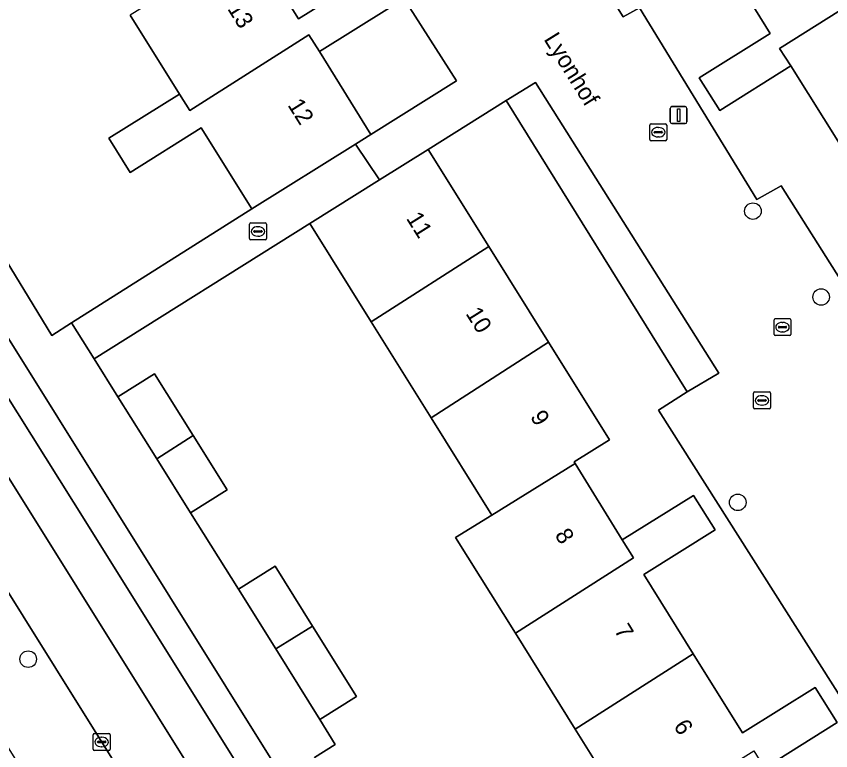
# Model space of a CAD drawing. Extents: x 158455 to 159797, y 387218 to 388672.
# Drawn here: x 158840.05 to 158888.19, y 387924.71 to 387968.1 of the extents above; entities that cross this region are included whole.
import ezdxf

# ---------------------------------------------------------------- set-up
doc = ezdxf.new("R2010")
doc.units = 0
for name, color, linetype in [('IMGEO_Berm_groen', 7, 'Continuous'), ('IMGEO_Boom', 7, 'Continuous'), ('IMGEO_Brandkraan', 7, 'Continuous'), ('IMGEO_Erf', 7, 'Continuous'), ('IMGEO_Kolk', 7, 'Continuous'), ('IMGEO_Lichtmast', 7, 'Continuous'), ('IMGEO_Openbare_ruimte_label', 7, 'Continuous'), ('IMGEO_Pand', 7, 'Continuous'), ('IMGEO_Pand_nummerreeks', 7, 'Continuous'), ('IMGEO_Parkeervlak_open', 7, 'Continuous'), ('IMGEO_Rijbaan_lokaal_gesloten', 7, 'Continuous'), ('IMGEO_Rijbaan_lokaal_open', 7, 'Continuous'), ('IMGEO_Voetpad_open', 7, 'Continuous')]:
    doc.layers.add(name, color=color, linetype=linetype)

msp = doc.modelspace()

# ---------------------------------------------------------------- linework, layer by layer
at = {"layer": 'IMGEO_Berm_groen'}
msp.add_lwpolyline([(158816.975, 387970.262), (158811.283, 387979.426), (158807.11, 387976.831), (158812.237, 387968.597), (158824.322, 387949.219), (158837.096, 387928.793), (158852.17, 387904.676), (158856.298, 387907.238), (158851.263, 387915.352), (158842.383, 387929.569)], close=True, dxfattribs=at)
at = {"layer": 'IMGEO_Boom'}
for centre in [(158883.59, 387956.588), (158887.621, 387951.512), (158882.693, 387939.38), (158840.749, 387930.117)]:
    msp.add_circle(centre, 0.489, dxfattribs=at)
at = {"layer": 'IMGEO_Brandkraan'}
for p, q in [((158883.699, 387945.904), (158884.551, 387945.904)), ((158883.624, 387944.978), (158883.624, 387945.83)), ((158883.883, 387945.398), (158883.883, 387945.41)), ((158883.926, 387945.447), (158884.324, 387945.447)), ((158884.112, 387945.684), (158884.137, 387945.684)), ((158884.367, 387945.41), (158884.367, 387945.398)), ((158884.625, 387945.83), (158884.625, 387944.978)), ((158884.551, 387944.904), (158883.699, 387944.904)), ((158884.321, 387945.361), (158883.923, 387945.361)), ((158884.135, 387945.124), (158884.11, 387945.124))]:
    msp.add_line(p, q, dxfattribs=at)
for points in [[(158883.699, 387945.904), (158884.551, 387945.904)], [(158883.624, 387944.978), (158883.624, 387945.83)], [(158884.625, 387945.83), (158884.625, 387944.978)], [(158884.551, 387944.904), (158883.699, 387944.904)]]:
    msp.add_lwpolyline(points, dxfattribs=at)
for centre, radius, start, end in [((158883.701, 387945.828), 0.0765, 91.552, 178.448), ((158883.701, 387945.828), 0.0765, 91.552, 178.448), ((158884.549, 387945.828), 0.0765, 1.552, 88.448), ((158884.549, 387945.828), 0.0765, 1.552, 88.448), ((158883.923, 387945.407), 0.0403, 85.8775, 175.7526), ((158883.92, 387945.397), 0.0366, 178.938, 274.7102), ((158884.324, 387945.404), 0.043, 264.8664, 352.4533), ((158884.328, 387945.409), 0.0386, 1.7309, 96.639), ((158883.701, 387944.98), 0.0765, 181.552, 268.448), ((158883.701, 387944.98), 0.0765, 181.552, 268.448), ((158884.549, 387944.98), 0.0765, 271.552, 358.448), ((158884.549, 387944.98), 0.0765, 271.552, 358.448)]:
    msp.add_arc(centre, radius, start, end, dxfattribs=at)
for centre, major_axis, ratio, start_param, end_param in [((158884.111, 387945.404), (-0.387, 0.002), 0.722429, 4.712389, 7.853982), ((158884.136, 387945.404), (-0.39, 0.002), 0.717154, 1.570796, 4.712389)]:
    msp.add_ellipse(centre, major_axis=major_axis, ratio=ratio, start_param=start_param, end_param=end_param, dxfattribs=at)
at = {"layer": 'IMGEO_Erf'}
for points in [[(158888.8, 387960.424), (158885.822, 387965.165), (158881.627, 387962.531), (158880.416, 387964.459), (158884.606, 387967.09), (158881.749, 387971.701), (158879.653, 387970.384), (158876.021, 387976.167), (158872.432, 387981.88), (158868.868, 387987.555), (158865.225, 387993.355), (158862.418, 387991.592), (158867.51, 387983.388), (158866.631, 387982.909), (158875.929, 387968.062), (158876.889, 387968.591), (158883.811, 387957.283), (158885.25, 387958.082), (158899.452, 387935.658)], [(158862.108, 387968.603), (158857.96, 387966.01), (158861.007, 387961.124), (158866.063, 387964.292), (158851.73, 387986.727)], [(158826.221, 387974.793), (158831.334, 387966.514), (158835.07, 387960.815), (158842.141, 387949.248), (158843.316, 387949.991), (158853.96, 387956.721), (158850.974, 387961.5), (158846.775, 387958.876), (158845.515, 387960.893), (158849.689, 387963.501), (158846.777, 387968.156)], [(158853.846, 387972.559), (158856.735, 387967.949), (158860.892, 387970.548)], [(158892.352, 387922.241), (158878.009, 387944.836), (158879.708, 387945.914), (158869.001, 387963.121), (158864.39, 387960.231), (158867.978, 387954.489), (158871.502, 387948.849), (158875.107, 387943.081), (158873.02, 387941.777), (158873.082, 387941.676), (158875.869, 387937.162), (158880.075, 387939.791), (158881.349, 387937.752), (158877.132, 387935.117), (158880.056, 387930.434), (158882.975, 387925.758), (158887.265, 387928.439), (158888.561, 387926.366), (158884.269, 387923.684), (158887.068, 387919.204), (158889.231, 387920.556)], [(158876.634, 387920.312), (158873.089, 387925.984), (158869.549, 387931.649), (158866.017, 387937.301), (158868.163, 387938.63), (158868.066, 387938.786), (158864.577, 387944.369), (158861.026, 387950.052), (158857.396, 387955.86), (158844.659, 387947.867), (158846.058, 387945.62), (158848.222, 387946.973), (158850.498, 387943.332), (158852.507, 387940.118), (158850.342, 387938.765), (158853.175, 387934.262), (158855.343, 387935.617), (158857.563, 387932.066), (158860.157, 387927.915), (158857.988, 387926.56), (158858.892, 387925.071), (158857.682, 387924.302)]]:
    msp.add_lwpolyline(points, dxfattribs=at)
at = {"layer": 'IMGEO_Kolk'}
for p, q in [((158877.567, 387961.748), (158878.419, 387961.748)), ((158877.492, 387960.822), (158877.492, 387961.674)), ((158877.751, 387961.242), (158877.751, 387961.254)), ((158877.794, 387961.291), (158878.192, 387961.291)), ((158877.98, 387961.528), (158878.005, 387961.528)), ((158878.235, 387961.254), (158878.235, 387961.242)), ((158878.493, 387961.674), (158878.493, 387960.822)), ((158878.189, 387961.205), (158877.791, 387961.205)), ((158878.003, 387960.968), (158877.978, 387960.968)), ((158878.419, 387960.748), (158877.567, 387960.748)), ((158853.829, 387954.962), (158853.829, 387955.814)), ((158853.904, 387955.888), (158854.756, 387955.888)), ((158854.317, 387955.668), (158854.342, 387955.668)), ((158854.83, 387955.814), (158854.83, 387954.962)), ((158854.088, 387955.382), (158854.088, 387955.394)), ((158854.526, 387955.345), (158854.128, 387955.345)), ((158854.131, 387955.431), (158854.529, 387955.431)), ((158854.34, 387955.108), (158854.315, 387955.108)), ((158854.572, 387955.394), (158854.572, 387955.382)), ((158854.756, 387954.888), (158853.904, 387954.888)), ((158884.911, 387950.234), (158885.763, 387950.234)), ((158884.836, 387949.308), (158884.836, 387950.16)), ((158885.095, 387949.728), (158885.095, 387949.74)), ((158885.138, 387949.777), (158885.536, 387949.777)), ((158885.324, 387950.014), (158885.349, 387950.014)), ((158885.579, 387949.74), (158885.579, 387949.728)), ((158885.837, 387950.16), (158885.837, 387949.308)), ((158885.763, 387949.234), (158884.911, 387949.234)), ((158885.533, 387949.691), (158885.135, 387949.691)), ((158885.347, 387949.454), (158885.322, 387949.454)), ((158844.596, 387924.796), (158844.596, 387925.648)), ((158844.671, 387925.722), (158845.523, 387925.722)), ((158845.597, 387925.648), (158845.597, 387924.796)), ((158844.855, 387925.216), (158844.855, 387925.228)), ((158845.293, 387925.179), (158844.895, 387925.179)), ((158844.898, 387925.265), (158845.296, 387925.265)), ((158845.084, 387925.502), (158845.109, 387925.502)), ((158845.339, 387925.228), (158845.339, 387925.216)), ((158845.523, 387924.722), (158844.671, 387924.722)), ((158845.107, 387924.942), (158845.082, 387924.942))]:
    msp.add_line(p, q, dxfattribs=at)
for points in [[(158877.567, 387961.748), (158878.419, 387961.748)], [(158877.492, 387960.822), (158877.492, 387961.674)], [(158878.493, 387961.674), (158878.493, 387960.822)], [(158878.419, 387960.748), (158877.567, 387960.748)], [(158853.829, 387954.962), (158853.829, 387955.814)], [(158853.904, 387955.888), (158854.756, 387955.888)], [(158854.83, 387955.814), (158854.83, 387954.962)], [(158854.756, 387954.888), (158853.904, 387954.888)], [(158884.911, 387950.234), (158885.763, 387950.234)], [(158884.836, 387949.308), (158884.836, 387950.16)], [(158885.837, 387950.16), (158885.837, 387949.308)], [(158885.763, 387949.234), (158884.911, 387949.234)], [(158844.596, 387924.796), (158844.596, 387925.648)], [(158844.671, 387925.722), (158845.523, 387925.722)], [(158845.597, 387925.648), (158845.597, 387924.796)], [(158845.523, 387924.722), (158844.671, 387924.722)]]:
    msp.add_lwpolyline(points, dxfattribs=at)
for centre, radius, start, end in [((158877.569, 387961.672), 0.0765, 91.552, 178.448), ((158877.569, 387961.672), 0.0765, 91.552, 178.448), ((158878.417, 387961.672), 0.0765, 1.552, 88.448), ((158878.417, 387961.672), 0.0765, 1.552, 88.448), ((158877.791, 387961.251), 0.0403, 85.8775, 175.7526), ((158878.196, 387961.253), 0.0386, 1.7309, 96.639), ((158877.569, 387960.824), 0.0765, 181.552, 268.448), ((158877.569, 387960.824), 0.0765, 181.552, 268.448), ((158877.788, 387961.241), 0.0366, 178.938, 274.7102), ((158878.192, 387961.248), 0.043, 264.8664, 352.4533), ((158878.417, 387960.824), 0.0765, 271.552, 358.448), ((158878.417, 387960.824), 0.0765, 271.552, 358.448), ((158853.906, 387955.812), 0.0765, 91.552, 178.448), ((158853.906, 387955.812), 0.0765, 91.552, 178.448), ((158854.754, 387955.812), 0.0765, 1.552, 88.448), ((158854.754, 387955.812), 0.0765, 1.552, 88.448), ((158854.128, 387955.391), 0.0403, 85.8775, 175.7526), ((158854.125, 387955.381), 0.0366, 178.938, 274.7102), ((158854.529, 387955.388), 0.043, 264.8664, 352.4533), ((158854.533, 387955.393), 0.0386, 1.7309, 96.639), ((158853.906, 387954.964), 0.0765, 181.552, 268.448), ((158853.906, 387954.964), 0.0765, 181.552, 268.448), ((158854.754, 387954.964), 0.0765, 271.552, 358.448), ((158854.754, 387954.964), 0.0765, 271.552, 358.448), ((158884.913, 387950.158), 0.0765, 91.552, 178.448), ((158884.913, 387950.158), 0.0765, 91.552, 178.448), ((158885.761, 387950.158), 0.0765, 1.552, 88.448), ((158885.761, 387950.158), 0.0765, 1.552, 88.448), ((158885.135, 387949.737), 0.0403, 85.8775, 175.7526), ((158885.132, 387949.727), 0.0366, 178.938, 274.7102), ((158885.536, 387949.734), 0.043, 264.8664, 352.4533), ((158885.54, 387949.739), 0.0386, 1.7309, 96.639), ((158884.913, 387949.31), 0.0765, 181.552, 268.448), ((158884.913, 387949.31), 0.0765, 181.552, 268.448), ((158885.761, 387949.31), 0.0765, 271.552, 358.448), ((158885.761, 387949.31), 0.0765, 271.552, 358.448), ((158844.673, 387925.646), 0.0765, 91.552, 178.448), ((158844.673, 387925.646), 0.0765, 91.552, 178.448), ((158845.521, 387925.646), 0.0765, 1.552, 88.448), ((158845.521, 387925.646), 0.0765, 1.552, 88.448), ((158844.895, 387925.225), 0.0403, 85.8775, 175.7526), ((158844.892, 387925.215), 0.0366, 178.938, 274.7102), ((158845.296, 387925.222), 0.043, 264.8664, 352.4533), ((158845.3, 387925.227), 0.0386, 1.7309, 96.639), ((158844.673, 387924.798), 0.0765, 181.552, 268.448), ((158844.673, 387924.798), 0.0765, 181.552, 268.448), ((158845.521, 387924.798), 0.0765, 271.552, 358.448), ((158845.521, 387924.798), 0.0765, 271.552, 358.448)]:
    msp.add_arc(centre, radius, start, end, dxfattribs=at)
for centre, major_axis, ratio, start_param, end_param in [((158877.979, 387961.248), (-0.387, 0.002), 0.722429, 4.712389, 7.853982), ((158878.004, 387961.248), (-0.39, 0.002), 0.717154, 1.570796, 4.712389), ((158854.316, 387955.388), (-0.387, 0.002), 0.722429, 4.712389, 7.853982), ((158854.341, 387955.388), (-0.39, 0.002), 0.717154, 1.570796, 4.712389), ((158885.323, 387949.734), (-0.387, 0.002), 0.722429, 4.712389, 7.853982), ((158885.348, 387949.734), (-0.39, 0.002), 0.717154, 1.570796, 4.712389), ((158845.083, 387925.222), (-0.387, 0.002), 0.722429, 4.712389, 7.853982), ((158845.108, 387925.222), (-0.39, 0.002), 0.717154, 1.570796, 4.712389)]:
    msp.add_ellipse(centre, major_axis=major_axis, ratio=ratio, start_param=start_param, end_param=end_param, dxfattribs=at)
at = {"layer": 'IMGEO_Lichtmast'}
for p, q in [((158878.802, 387962.76), (158879.592, 387962.76)), ((158879.592, 387962.76), (158878.802, 387962.76)), ((158878.702, 387961.86), (158878.702, 387962.66)), ((158878.702, 387962.66), (158878.702, 387961.86)), ((158879.692, 387962.66), (158879.692, 387961.86)), ((158879.692, 387961.86), (158879.692, 387962.66)), ((158879.592, 387961.76), (158878.802, 387961.76)), ((158878.802, 387961.76), (158879.592, 387961.76))]:
    msp.add_line(p, q, dxfattribs=at)
msp.add_lwpolyline([(158879.122, 387962.635), (158879.272, 387962.635), (158879.272, 387961.885), (158879.122, 387961.885), (158879.122, 387962.635)], dxfattribs=at)
for centre, start, end in [((158878.802, 387962.66), 90, 180), ((158878.802, 387962.66), 90, 180), ((158879.592, 387962.66), 0, 90), ((158879.592, 387962.66), 360, 90), ((158878.802, 387961.86), 180, 270), ((158878.802, 387961.86), 180, 270), ((158879.592, 387961.86), 270, 0), ((158879.592, 387961.86), 270, 0)]:
    msp.add_arc(centre, 0.1, start, end, dxfattribs=at)
at = {"layer": 'IMGEO_Pand'}
for points in [[(158892.208, 387970.653), (158888.641, 387976.332), (158886.619, 387975.018), (158881.682, 387971.811), (158881.749, 387971.701), (158884.606, 387967.09), (158880.416, 387964.459), (158881.627, 387962.531), (158885.822, 387965.165), (158885.167, 387966.2)], [(158849.689, 387963.501), (158850.309, 387962.537), (158857.334, 387966.995), (158857.96, 387966.01), (158862.108, 387968.603), (158860.892, 387970.548), (158856.735, 387967.949), (158853.846, 387972.559), (158846.777, 387968.156)], [(158892.208, 387970.653), (158885.167, 387966.2), (158885.822, 387965.165), (158888.8, 387960.424), (158889.039, 387960.579), (158895.782, 387964.963), (158895.683, 387965.12)], [(158849.689, 387963.501), (158845.515, 387960.893), (158846.775, 387958.876), (158850.974, 387961.5), (158853.96, 387956.721), (158860.093, 387960.553), (158861.007, 387961.124), (158857.96, 387966.01), (158857.334, 387966.995), (158850.309, 387962.537)], [(158867.978, 387954.489), (158864.39, 387960.231), (158861.516, 387958.435), (158857.396, 387955.86), (158861.026, 387950.052)], [(158867.978, 387954.489), (158861.026, 387950.052), (158864.577, 387944.369), (158871.502, 387948.849)], [(158875.107, 387943.081), (158871.502, 387948.849), (158864.577, 387944.369), (158868.066, 387938.786), (158868.163, 387938.63), (158873.082, 387941.676), (158873.02, 387941.777)], [(158848.346, 387941.959), (158850.498, 387943.332), (158848.222, 387946.973), (158846.058, 387945.62)], [(158848.346, 387941.959), (158850.342, 387938.765), (158852.507, 387940.118), (158850.498, 387943.332)], [(158875.869, 387937.162), (158873.082, 387941.676), (158868.163, 387938.63), (158866.017, 387937.301), (158869.549, 387931.649), (158876.524, 387936.097)], [(158869.549, 387931.649), (158873.089, 387925.984), (158880.056, 387930.434), (158877.132, 387935.117), (158881.349, 387937.752), (158880.075, 387939.791), (158875.869, 387937.162), (158876.524, 387936.097)], [(158857.563, 387932.066), (158855.343, 387935.617), (158853.175, 387934.262), (158855.389, 387930.719)], [(158857.563, 387932.066), (158855.389, 387930.719), (158857.988, 387926.56), (158860.157, 387927.915)], [(158876.634, 387920.312), (158883.637, 387924.697), (158884.269, 387923.684), (158888.561, 387926.366), (158887.265, 387928.439), (158882.975, 387925.758), (158880.056, 387930.434), (158873.089, 387925.984)]]:
    msp.add_lwpolyline(points, close=True, dxfattribs=at)
at = {"layer": 'IMGEO_Parkeervlak_open'}
for points in [[(158828.388, 387966.155), (158827.473, 387966.317), (158826.242, 387967.003), (158828.405, 387963.308), (158844.256, 387938.083), (158857.71, 387916.557), (158870.764, 387895.592), (158877.715, 387884.504), (158879.01, 387882.568)], [(158879.11, 387885.808), (158829.151, 387965.739)]]:
    msp.add_lwpolyline(points, dxfattribs=at)
msp.add_lwpolyline([(158881.568, 387947.018), (158870.739, 387964.196), (158869.001, 387963.121), (158879.708, 387945.914)], close=True, dxfattribs=at)
at = {"layer": 'IMGEO_Rijbaan_lokaal_gesloten'}
msp.add_lwpolyline([(158857.71, 387916.557), (158844.256, 387938.083), (158828.405, 387963.308), (158826.242, 387967.003), (158821.291, 387974.98), (158819.155, 387978.39), (158808.574, 387995.299), (158807.699, 387996.716), (158779.748, 388041.252), (158777.679, 388039.896), (158792.31, 388017.418), (158834.227, 387949.391), (158871.964, 387889.05), (158887.922, 387863.502), (158890.244, 387864.932), (158881.497, 387878.849), (158879.01, 387882.568), (158877.715, 387884.504), (158870.764, 387895.592)], close=True, dxfattribs=at)
for points in [[(158871.964, 387889.05), (158834.227, 387949.391), (158792.31, 388017.418), (158777.679, 388039.896)], [(158774.752, 388037.976), (158786.347, 388019.403), (158787.973, 388016.798), (158798.463, 388000), (158806.797, 387986.65), (158811.283, 387979.426), (158816.975, 387970.262), (158842.383, 387929.569), (158851.263, 387915.352), (158856.298, 387907.238), (158856.412, 387907.055), (158857.076, 387905.984), (158857.412, 387905.443), (158858.993, 387902.895), (158866.508, 387890.905)]]:
    msp.add_lwpolyline(points, dxfattribs=at)
at = {"layer": 'IMGEO_Rijbaan_lokaal_open'}
for points in [[(158851.73, 387986.727), (158866.063, 387964.292), (158861.007, 387961.124), (158860.093, 387960.553), (158861.516, 387958.435), (158864.39, 387960.231), (158869.001, 387963.121), (158870.739, 387964.196), (158881.568, 387947.018), (158879.708, 387945.914), (158878.009, 387944.836), (158892.352, 387922.241)], [(158899.452, 387935.658), (158885.25, 387958.082), (158883.811, 387957.283), (158876.889, 387968.591), (158875.929, 387968.062), (158866.631, 387982.909)]]:
    msp.add_lwpolyline(points, dxfattribs=at)
at = {"layer": 'IMGEO_Voetpad_open'}
for points in [[(158876.692, 387896.643), (158874.508, 387900.137), (158871.689, 387904.628), (158869.443, 387908.222), (158866.856, 387912.361), (158866.053, 387913.683), (158864.703, 387912.884), (158857.682, 387924.302), (158858.892, 387925.071), (158857.988, 387926.56), (158855.389, 387930.719), (158853.175, 387934.262), (158850.342, 387938.765), (158848.346, 387941.959), (158846.058, 387945.62), (158844.659, 387947.867), (158843.316, 387949.991), (158842.141, 387949.248), (158835.07, 387960.815), (158831.334, 387966.514)], [(158829.151, 387965.739), (158879.11, 387885.808)]]:
    msp.add_lwpolyline(points, dxfattribs=at)
msp.add_lwpolyline([(158857.396, 387955.86), (158861.516, 387958.435), (158860.093, 387960.553), (158853.96, 387956.721), (158843.316, 387949.991), (158844.659, 387947.867)], close=True, dxfattribs=at)

# ---------------------------------------------------------------- texts
at = {"layer": 'IMGEO_Openbare_ruimte_label'}
msp.add_text('Lyonhof', height=1, rotation=301.8778, dxfattribs=at).set_placement((158871.198, 387966.744))
at = {"layer": 'IMGEO_Pand_nummerreeks'}
for s, rotation, p in [('13', 302.0117, (158852.497, 387968.548)), ('12', 302.0117, (158856.055, 387962.857)), ('11', 302.0012, (158863.066, 387956.161)), ('10', 302.0012, (158866.579, 387950.538)), ('9', 301.9995, (158870.394, 387944.435)), ('8', 301.8963, (158871.848, 387937.453)), ('7', 301.8955, (158875.358, 387931.813)), ('6', 301.8955, (158878.87, 387926.17))]:
    msp.add_text(s, height=1, rotation=rotation, dxfattribs=at).set_placement(p)

doc.saveas('drawing.dxf')
